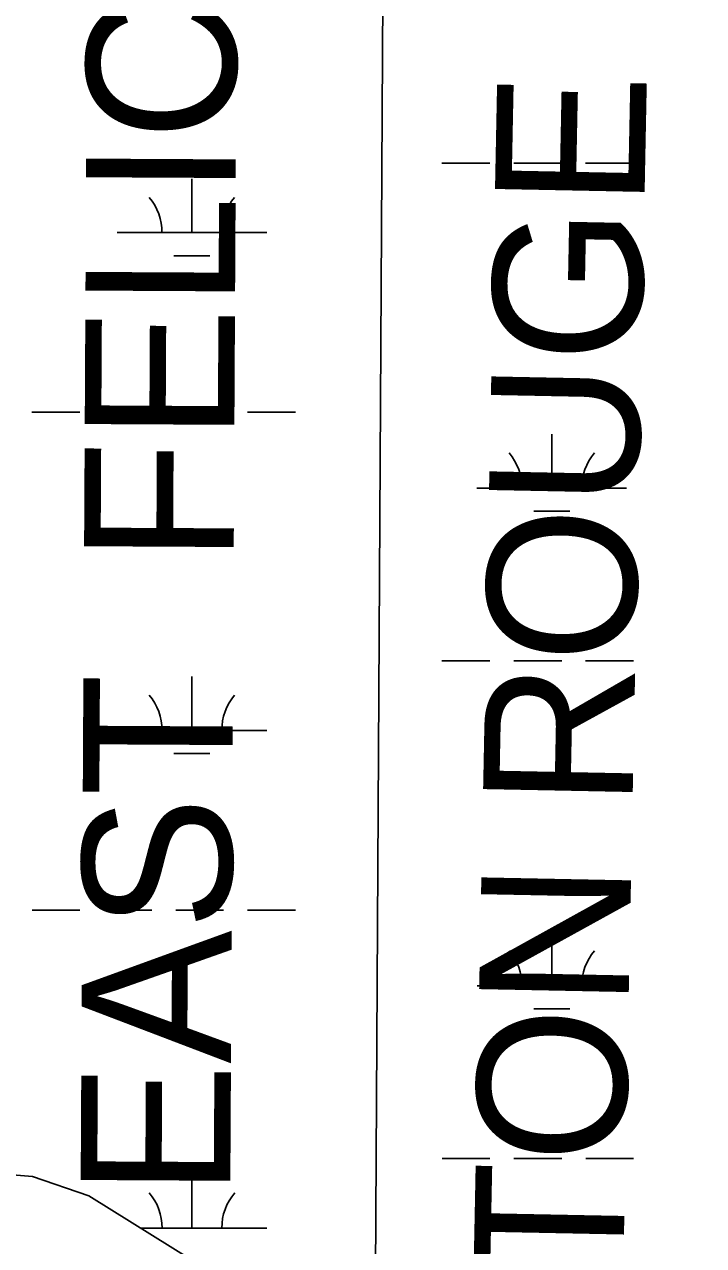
# Model space of a CAD drawing. Extents: x 3263578 to 3301413, y 764927 to 798602.
# Drawn here: x 3293417 to 3293871, y 785282 to 786098 of the extents above; entities that cross this region are included whole.
import ezdxf

# ---------------------------------------------------------------- set-up
doc = ezdxf.new("R2010")
doc.units = 0
for name, color, linetype in [('V-TOPO-BNDY', 7, 'Continuous'), ('V-TOPO-GNAM-IDEN', 7, 'Continuous'), ('V-WETL-SWMP', 7, 'Continuous')]:
    doc.layers.add(name, color=color, linetype=linetype)

msp = doc.modelspace()

# ---------------------------------------------------------------- linework, layer by layer
at = {"layer": 'V-TOPO-BNDY'}
msp.add_lwpolyline([(3299171.8, 792803.85), (3294693.52, 792012.26), (3294407.24, 788260.64), (3293659.32, 786573.57), (3293647.84, 784628.78), (3293622.95, 784145.79), (3293562.11, 783871.7), (3293439.77, 783580.65)], dxfattribs=at)
at = {"layer": 'V-WETL-SWMP'}
for p, q in [((3293696.06, 786005.13), (3293728.06, 786005.14)), ((3293744.06, 786005.14), (3293776.06, 786005.14)), ((3293792.06, 786005.14), (3293824.06, 786005.14)), ((3293529, 785958.69), (3293529, 785994.69)), ((3293479, 785958.69), (3293579, 785958.7)), ((3293517, 785943.26), (3293541, 785943.26)), ((3293422.17, 785838.61), (3293454.17, 785838.62)), ((3293470.17, 785838.62), (3293502.17, 785838.62)), ((3293518.17, 785838.62), (3293550.17, 785838.62)), ((3293566.17, 785838.62), (3293598.17, 785838.63)), ((3293769.49, 785787.9), (3293769.48, 785823.9)), ((3293719.49, 785787.89), (3293819.49, 785787.9)), ((3293757.49, 785772.46), (3293781.49, 785772.47)), ((3293696.09, 785672.46), (3293728.09, 785672.46)), ((3293744.09, 785672.46), (3293776.09, 785672.47)), ((3293792.09, 785672.47), (3293824.09, 785672.47)), ((3293529.03, 785626.02), (3293529.02, 785662.02)), ((3293479.03, 785626.01), (3293579.03, 785626.02)), ((3293517.03, 785610.59), (3293541.03, 785610.59)), ((3293422.19, 785505.94), (3293454.19, 785505.94)), ((3293470.19, 785505.94), (3293502.19, 785505.94)), ((3293518.19, 785505.95), (3293550.19, 785505.95)), ((3293566.19, 785505.95), (3293598.19, 785505.95)), ((3293769.51, 785455.22), (3293769.51, 785491.22)), ((3293719.51, 785455.22), (3293819.51, 785455.23)), ((3293757.51, 785439.79), (3293781.51, 785439.79)), ((3293696.11, 785339.78), (3293728.11, 785339.79)), ((3293744.11, 785339.79), (3293776.11, 785339.79)), ((3293792.11, 785339.79), (3293824.11, 785339.79)), ((3293422.53, 785327.84), (3293394.11, 785330.26)), ((3293460.13, 785314.87), (3293422.53, 785327.84)), ((3293529.05, 785293.34), (3293529.05, 785329.34)), ((3293836.31, 785081.46), (3293460.13, 785314.87)), ((3293494.82, 785293.34), (3293579.05, 785293.35))]:
    msp.add_line(p, q, dxfattribs=at)
for centre, start, end in [((3293473.76, 785959.16), 359.23234, 40.776), ((3293584.25, 785959.17), 139.23235, 180.77601), ((3293714.24, 785788.37), 359.23234, 40.776), ((3293824.73, 785788.38), 139.23235, 180.77601), ((3293473.78, 785626.49), 359.23234, 40.776), ((3293584.27, 785626.5), 139.23235, 180.77601), ((3293714.27, 785455.69), 359.23234, 40.776), ((3293824.75, 785455.7), 139.23235, 180.77601), ((3293473.81, 785293.81), 359.23234, 40.776), ((3293584.29, 785293.82), 139.23235, 180.77601)]:
    msp.add_arc(centre, 35.25, start, end, dxfattribs=at)

# ---------------------------------------------------------------- texts
at = {"layer": 'V-TOPO-GNAM-IDEN'}
for s, rotation, p in [('EAST  FELICIANA', 89.69289, (3293554.64, 785314.01)), ('EAST  BATON ROUGE', 88.86557, (3293805.1, 784652.63))]:
    msp.add_text(s, height=99.9998, rotation=rotation, dxfattribs=at).set_placement(p)

doc.saveas('drawing.dxf')
